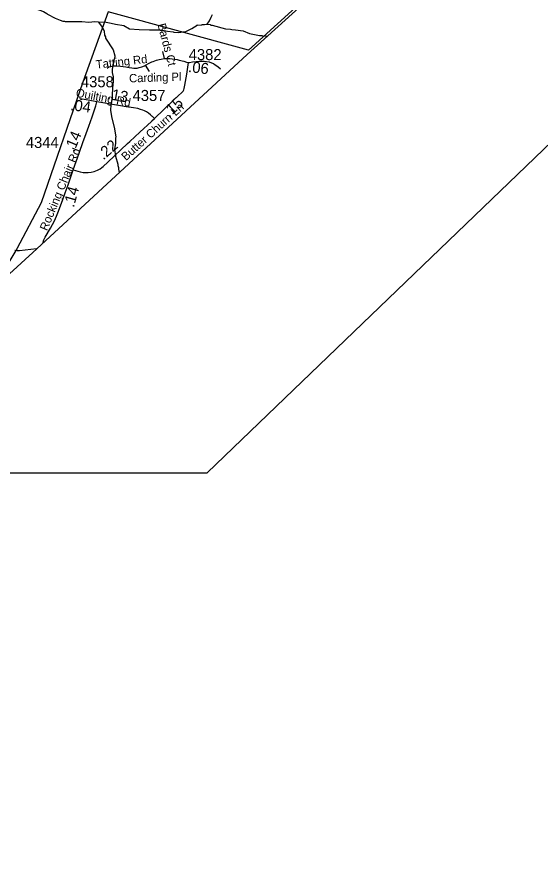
# Model space of a CAD drawing. Extents: x 1383679 to 1536984, y 460658 to 651027.
# Drawn here: x 1478546 to 1484485, y 472818 to 482475 of the extents above; entities that cross this region are included whole.
import ezdxf

# ---------------------------------------------------------------- set-up
doc = ezdxf.new("R2010")
doc.units = 0
for name, color, linetype in [('Default', 7, 'Continuous'), ('Exist Boundary Political City Limit New', 7, 'Continuous'), ('Exist Boundary Political CountyLine', 7, 'Continuous'), ('Exist Hydrographic Misc Water Feature', 7, 'Continuous'), ('Exist Road Non-System Type 51', 7, 'Continuous'), ('Exist Road Non-System Type 51 Label', 7, 'Continuous'), ('Exist Road Secondary Mileage Hundredths English Label', 7, 'Continuous'), ('Exist Road Secondary Type 51 Attributed', 7, 'Continuous'), ('Exist Road Secondary Type 51 Label', 7, 'Continuous'), ('Exist Road Secondary Type 51 Number Label', 7, 'Continuous'), ('Map Preparation Boundary City Limit Buffer Line', 7, 'Continuous'), ('Map Preparation Inset Cut Line', 7, 'Continuous')]:
    doc.layers.add(name, color=color, linetype=linetype)

msp = doc.modelspace()

# ---------------------------------------------------------------- linework, layer by layer
at = {"layer": 'Default'}
msp.add_lwpolyline([(1485974.1, 486463.2), (1481170.5, 482098.8), (1479580, 482534.6), (1479291.4, 481737.3), (1478819.9, 480371.2), (1478545.2, 479852.2), (1478274.5, 479409.2)], dxfattribs=at)
at = {"layer": 'Exist Boundary Political City Limit New'}
msp.add_lwpolyline([(1485974.1, 486463.2), (1481170.5, 482098.8), (1479580, 482534.6), (1479291.4, 481737.3), (1478819.9, 480371.2), (1478545.2, 479852.2), (1478274.5, 479409.2)], dxfattribs=at)
at = {"layer": 'Exist Boundary Political CountyLine'}
msp.add_lwpolyline([(1470907.6, 472818.1), (1472280.4, 474027.7), (1473138.6, 474796.3), (1474501.9, 476029.9), (1475992.9, 477367.2), (1476339.8, 477664.4), (1476486.3, 477778.5), (1477077.4, 478308.7), (1478770.4, 479852.5), (1481154.8, 482052.9), (1482329.3, 483115.3), (1482412.5, 483183.9), (1483428.7, 484115.1), (1485391.5, 485884.3)], dxfattribs=at)
at = {"layer": 'Exist Hydrographic Misc Water Feature'}
for points in [[(1478335.7, 482947.9), (1478383.8, 482922), (1478462.6, 482860.4), (1478507.7, 482811.6), (1478562.2, 482732.5), (1478623.2, 482679.3), (1478676.2, 482625.9), (1478729.4, 482585.2), (1478781.1, 482568.2), (1478782.9, 482562.1), (1478794.8, 482555.9), (1478844.5, 482538.9), (1478884.1, 482516.2), (1478891.9, 482508), (1478979.1, 482462.3), (1479034.6, 482439.2), (1479066.5, 482430.5), (1479082.5, 482430.2), (1479090.4, 482426.1), (1479282.3, 482424.3), (1479358.2, 482416.8), (1479426.4, 482423.4), (1479464.6, 482422.3)], [(1480701.2, 482395.9), (1480726.6, 482433.7), (1480747.3, 482473.3), (1480759.9, 482505.1)], [(1479464.6, 482422.3), (1479558.2, 482416.8), (1479614, 482407.7), (1479661.8, 482394.8), (1479757.5, 482380.9), (1479820.8, 482343.7), (1479929.7, 482333.8), (1480047.1, 482331.2), (1480156.6, 482329), (1480180.5, 482324.5), (1480212.4, 482323.9), (1480252.3, 482315.1), (1480316.2, 482309.8), (1480324.1, 482305.7), (1480372, 482298.8), (1480460.3, 482311), (1480526.3, 482346.4), (1480586.3, 482383), (1480589.7, 482388.4), (1480635.7, 482383.7), (1480637.7, 482387.5), (1480647.8, 482391.3), (1480669.7, 482390.9), (1480701.2, 482395.9)], [(1479464.6, 482422.3), (1479515.1, 482357.7), (1479532.3, 482317.4), (1479539.4, 482269.2), (1479547.1, 482253.1), (1479548.8, 482237), (1479637.7, 482105.3), (1479654.6, 482035), (1479654.8, 482027), (1479642, 481983.2), (1479641.7, 481967.2), (1479633.1, 481935.3), (1479628.3, 481895.5), (1479624.2, 481887.5), (1479623.3, 481847.6), (1479634.4, 481799.3), (1479637.2, 481735.3), (1479632.9, 481719.4), (1479621.6, 481543.6), (1479610.8, 481481.7), (1479607.2, 481419.9), (1479617.8, 481347.7), (1479651.2, 481211.1), (1479665.4, 481114.8), (1479663.2, 481106.8), (1479664, 481046.8), (1479649.4, 480976.1), (1479663.3, 480901.1), (1479687.6, 480810.3), (1479687.3, 480794.3), (1479694.8, 480770.2), (1479694.5, 480754.2), (1479704.4, 480714.4)], [(1480701.2, 482395.9), (1480733.7, 482389.6), (1480741.7, 482385.4), (1480757.7, 482385.1), (1480908.8, 482342.1), (1480964.8, 482337), (1480980.7, 482332.7), (1481020.7, 482331.9), (1481108.4, 482318.2), (1481179.9, 482288.8), (1481295.4, 482266.5), (1481319.4, 482266), (1481327.3, 482261.8), (1481380.9, 482257.5)]]:
    msp.add_lwpolyline(points, dxfattribs=at)
at = {"layer": 'Exist Road Non-System Type 51'}
for p, q in [((1480195.9, 482083.7), (1480214.1, 482004.5)), ((1480048, 481860), (1480002.5, 481931.1))]:
    msp.add_line(p, q, dxfattribs=at)
for points in [[(1480002.5, 481931.1), (1480044.4, 481953.9), (1480075, 481967.8), (1480087.4, 481973.4), (1480128, 481987.4), (1480157.4, 481994), (1480181.8, 481998.6), (1480213.3, 482004.4), (1480214.1, 482004.5)], [(1480214.1, 482004.5), (1480242.3, 482007.1), (1480276.5, 482006), (1480305.5, 482003.1), (1480334.1, 481999.5), (1480362.4, 481993.1), (1480385.8, 481987.9), (1480436, 481974.4), (1480467.3, 481965), (1480482.9, 481961.2), (1480489.9, 481960.3)], [(1479567.2, 481896.9), (1479588, 481910.4), (1479608.5, 481915.7), (1479636.1, 481922.3), (1479659.4, 481922.6), (1479676.2, 481922), (1479720.8, 481919.7), (1479777.8, 481912.2), (1479819.1, 481904.6), (1479848, 481900), (1479871.3, 481898.3), (1479906.3, 481898.4), (1479930.8, 481902.9), (1479944.7, 481906.3), (1479960.6, 481912.1), (1479991.2, 481925), (1480002.5, 481931.1)]]:
    msp.add_lwpolyline(points, dxfattribs=at)
at = {"layer": 'Exist Road Secondary Type 51 Attributed'}
for points in [[(1480102.6, 481326.5), (1480208.8, 481428.5), (1480312.5, 481526.3), (1480378.1, 481586.7), (1480411.9, 481618.9), (1480429, 481638.1), (1480436.3, 481651.4), (1480441.7, 481667.9), (1480448.4, 481702.8), (1480455.4, 481744.1), (1480470.3, 481827.3), (1480489.9, 481960.3)], [(1480489.9, 481960.3), (1480500.8, 481961.8), (1480535.4, 481968), (1480575.9, 481973.6), (1480610, 481976.3), (1480642.4, 481975.9), (1480666.5, 481975.7), (1480692.5, 481972.6), (1480724.1, 481967.2), (1480752.2, 481958.3), (1480772.1, 481948.6), (1480792.2, 481935.3), (1480822.8, 481914.1), (1480850.8, 481890.9)], [(1479181.7, 480746.7), (1479249.9, 480934.9), (1479297.6, 481066), (1479314.5, 481114.8), (1479358.7, 481238.3), (1479396.9, 481345.2), (1479425.5, 481426), (1479439.3, 481469.1), (1479447.6, 481500.5), (1479450.6, 481515.9)], [(1479450.6, 481515.9), (1479354.3, 481533.3), (1479260.2, 481549.9)], [(1480102.6, 481326.5), (1480082.4, 481348.4), (1480075, 481355.1), (1480058.4, 481368.8), (1480036.8, 481386.2), (1480015.4, 481402.8), (1479992.1, 481414.3), (1479970.5, 481421.9), (1479947.2, 481430.5), (1479916.7, 481438.5), (1479866.1, 481446.8), (1479784.6, 481460.4), (1479696.8, 481473.3), (1479496.3, 481508.4), (1479450.6, 481515.9)], [(1479181.7, 480746.7), (1479260.4, 480724), (1479295.5, 480716), (1479328.5, 480714), (1479353.2, 480714.4), (1479388.1, 480718.7), (1479419.8, 480727.1), (1479458.8, 480740.9), (1479488.6, 480757.3), (1479508.4, 480771.3), (1479524.2, 480783.5), (1479576.2, 480833.3), (1479800.2, 481044.6), (1479823.1, 481066), (1479937.9, 481173.5), (1480068.8, 481294), (1480075, 481300), (1480102.6, 481326.5)], [(1478841.2, 479917.8), (1478840.7, 479923.2), (1478844.4, 479939.8), (1478849.5, 479952.1), (1478866, 479983.8), (1478924.9, 480084.2), (1478970.3, 480169.1), (1478995.1, 480221.9), (1479017.8, 480276.5), (1479032.8, 480317.7), (1479061.7, 480398.1), (1479093.7, 480485.8), (1479126.1, 480577.3), (1479181.7, 480746.7)], [(1478768.3, 479850.5), (1478573.9, 479827.4), (1478549.5, 479829.4), (1478522.3, 479832.1)]]:
    msp.add_lwpolyline(points, dxfattribs=at)
at = {"layer": 'Map Preparation Boundary City Limit Buffer Line'}
msp.add_lwpolyline([(1485974.1, 486463.2), (1481170.5, 482098.8), (1479580, 482534.6), (1479291.4, 481737.3), (1478819.9, 480371.2), (1478545.2, 479852.2), (1478274.5, 479409.2)], dxfattribs=at)
msp.add_lwpolyline([(1485974.1, 486463.2), (1481170.5, 482098.8), (1479580, 482534.6), (1479291.4, 481737.3), (1478819.9, 480371.2), (1478545.2, 479852.2), (1478274.5, 479409.2)], dxfattribs=at)
at = {"layer": 'Map Preparation Inset Cut Line'}
msp.add_lwpolyline([(1446195.4, 477316), (1480703, 477316), (1498974.3, 494868.2), (1521133.6, 516155.5), (1521133.6, 520758.2), (1458567.8, 520758.2), (1458567.8, 493672.2), (1446195.4, 493672.2), (1446195.4, 477316)], dxfattribs=at)

# ---------------------------------------------------------------- texts
at = {"layer": 'Exist Road Non-System Type 51 Label'}
for s, rotation, p in [('Bards Ct', 284.67853, (1480137.4, 482391.1)), ('Tatting Rd', 6.34167, (1479444.9, 481890.7)), ('Carding Pl', 1.90935, (1479818, 481734.4))]:
    msp.add_text(s, height=95, rotation=rotation, dxfattribs=at).set_placement(p)
at = {"layer": 'Exist Road Secondary Mileage Hundredths English Label'}
for s, rotation, p in [('.06', 353.24291, (1480481.1, 481854.1)), ('.13', 349.81345, (1479565.3, 481548.4)), ('.04', 352.39771, (1479144.7, 481422.7)), ('.15', 42.63396, (1480270.4, 481331.2)), ('.14', 67.36636, (1479191.6, 480936.4)), ('.22', 40.93646, (1479524.1, 480851)), ('.14', 74.55619, (1479189.7, 480312.6))]:
    msp.add_text(s, height=125, rotation=rotation, dxfattribs=at).set_placement(p)
at = {"layer": 'Exist Road Secondary Type 51 Label'}
for s, rotation, p in [('Quilting Rd', 349.36258, (1479207.6, 481574.9)), ('Butter Churn Ln', 42.0497, (1479781.1, 480842.9)), ('Rocking Chair Rd', 67.40226, (1478886.8, 480048.2))]:
    msp.add_text(s, height=95, rotation=rotation, dxfattribs=at).set_placement(p)
at = {"layer": 'Exist Road Secondary Type 51 Number Label'}
for s, p in [('4382', (1480492.5, 481987.8)), ('4358', (1479270.7, 481680.6)), ('4357', (1479856.1, 481525.2)), ('4344', (1478646.2, 480993.1))]:
    msp.add_text(s, height=125, dxfattribs=at).set_placement(p)

doc.saveas('drawing.dxf')
